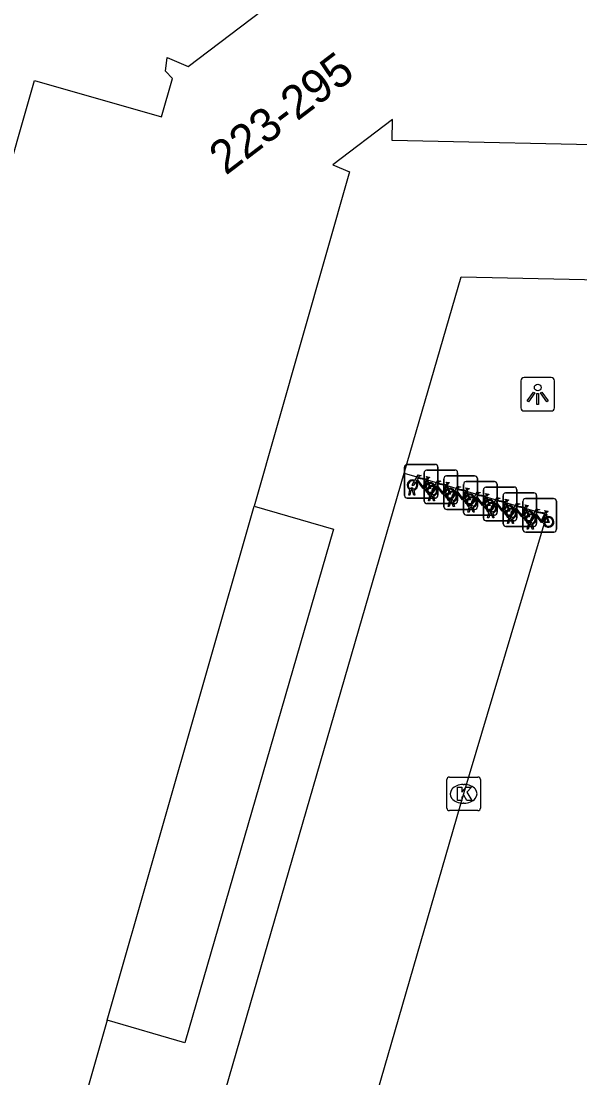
# Model space of a CAD drawing. Extents: x 159822 to 160765, y 380693 to 381634.
# Drawn here: x 160432.95 to 160449.63, y 381171.36 to 381202.91 of the extents above; entities that cross this region are included whole.
import ezdxf

# ---------------------------------------------------------------- set-up
doc = ezdxf.new("R2010")
doc.units = 0
for name, color, linetype in [('IMGEO_Fietsenrek', 7, 'Continuous'), ('IMGEO_Kolk', 7, 'Continuous'), ('IMGEO_Lichtpunt', 7, 'Continuous'), ('IMGEO_Pand', 7, 'Continuous'), ('IMGEO_Pand_nummerreeks', 7, 'Continuous'), ('IMGEO_Rijbaan_lokaal_open', 7, 'Continuous'), ('IMGEO_Voetpad_open', 7, 'Continuous')]:
    doc.layers.add(name, color=color, linetype=linetype)

msp = doc.modelspace()

# ---------------------------------------------------------------- linework, layer by layer
at = {"layer": 'IMGEO_Fietsenrek'}
for p, q in [((160444.464, 381189.67), (160445.305, 381189.67)), ((160445.305, 381189.67), (160444.464, 381189.67)), ((160444.389, 381188.745), (160444.389, 381189.586)), ((160444.389, 381189.586), (160444.389, 381188.745)), ((160444.978, 381188.576), (160444.978, 381189.417)), ((160444.978, 381189.417), (160444.978, 381188.576)), ((160445.053, 381189.501), (160445.894, 381189.501)), ((160445.894, 381189.501), (160445.053, 381189.501)), ((160445.389, 381189.595), (160445.389, 381188.754)), ((160445.389, 381188.754), (160445.389, 381189.595)), ((160445.978, 381189.426), (160445.978, 381188.585)), ((160445.978, 381188.585), (160445.978, 381189.426)), ((160445.076, 381189.219), (160445.112, 381189.124)), ((160445.568, 381188.406), (160445.568, 381189.247)), ((160445.568, 381189.247), (160445.568, 381188.406)), ((160445.643, 381189.331), (160446.484, 381189.331)), ((160446.484, 381189.331), (160445.643, 381189.331)), ((160445.665, 381189.05), (160445.701, 381188.955)), ((160446.157, 381188.237), (160446.157, 381189.078)), ((160446.157, 381189.078), (160446.157, 381188.237)), ((160446.232, 381189.162), (160447.073, 381189.162)), ((160447.073, 381189.162), (160446.232, 381189.162)), ((160446.568, 381189.256), (160446.568, 381188.415)), ((160446.568, 381188.415), (160446.568, 381189.256)), ((160447.157, 381189.087), (160447.157, 381188.246)), ((160447.157, 381188.246), (160447.157, 381189.087)), ((160444.516, 381188.754), (160444.555, 381188.914)), ((160444.55, 381188.754), (160444.516, 381188.754)), ((160444.585, 381188.902), (160444.55, 381188.754)), ((160444.627, 381188.926), (160444.626, 381188.93)), ((160444.668, 381188.754), (160444.634, 381188.896)), ((160444.658, 381188.937), (160444.659, 381188.93)), ((160444.666, 381188.9), (160444.701, 381188.754)), ((160444.701, 381188.754), (160444.668, 381188.754)), ((160445.105, 381188.585), (160445.144, 381188.745)), ((160445.174, 381188.733), (160445.139, 381188.585)), ((160445.216, 381188.757), (160445.215, 381188.761)), ((160445.257, 381188.585), (160445.223, 381188.727)), ((160445.247, 381188.768), (160445.248, 381188.761)), ((160445.255, 381188.731), (160445.29, 381188.585)), ((160446.255, 381188.88), (160446.291, 381188.785)), ((160446.746, 381188.068), (160446.746, 381188.909)), ((160446.746, 381188.909), (160446.746, 381188.068)), ((160446.821, 381188.993), (160447.662, 381188.993)), ((160447.662, 381188.993), (160446.821, 381188.993)), ((160447.336, 381187.898), (160447.336, 381188.739)), ((160447.336, 381188.739), (160447.336, 381187.898)), ((160447.411, 381188.823), (160448.252, 381188.823)), ((160448.252, 381188.823), (160447.411, 381188.823)), ((160447.746, 381188.918), (160447.746, 381188.077)), ((160447.746, 381188.077), (160447.746, 381188.918)), ((160448.336, 381188.748), (160448.336, 381187.907)), ((160448.336, 381187.907), (160448.336, 381188.748)), ((160445.314, 381188.67), (160444.473, 381188.67)), ((160444.473, 381188.67), (160445.314, 381188.67)), ((160445.903, 381188.501), (160445.062, 381188.501)), ((160445.062, 381188.501), (160445.903, 381188.501)), ((160445.139, 381188.585), (160445.105, 381188.585)), ((160445.29, 381188.585), (160445.257, 381188.585)), ((160445.695, 381188.415), (160445.734, 381188.575)), ((160445.729, 381188.415), (160445.695, 381188.415)), ((160445.764, 381188.563), (160445.729, 381188.415)), ((160445.806, 381188.587), (160445.805, 381188.591)), ((160445.847, 381188.415), (160445.813, 381188.557)), ((160445.837, 381188.598), (160445.838, 381188.591)), ((160445.845, 381188.561), (160445.88, 381188.415)), ((160445.88, 381188.415), (160445.847, 381188.415)), ((160446.284, 381188.246), (160446.323, 381188.406)), ((160446.395, 381188.418), (160446.394, 381188.422)), ((160446.426, 381188.429), (160446.427, 381188.422)), ((160446.844, 381188.711), (160446.88, 381188.616)), ((160447.433, 381188.542), (160447.469, 381188.447)), ((160447.925, 381187.729), (160447.925, 381188.57)), ((160447.925, 381188.57), (160447.925, 381187.729)), ((160448, 381188.654), (160448.841, 381188.654)), ((160448.841, 381188.654), (160448, 381188.654)), ((160448.925, 381188.579), (160448.925, 381187.738)), ((160448.925, 381187.738), (160448.925, 381188.579)), ((160446.493, 381188.331), (160445.652, 381188.331)), ((160445.652, 381188.331), (160446.493, 381188.331)), ((160447.082, 381188.162), (160446.241, 381188.162)), ((160446.241, 381188.162), (160447.082, 381188.162)), ((160446.318, 381188.246), (160446.284, 381188.246)), ((160446.353, 381188.394), (160446.318, 381188.246)), ((160446.436, 381188.246), (160446.402, 381188.388)), ((160446.434, 381188.392), (160446.469, 381188.246)), ((160446.469, 381188.246), (160446.436, 381188.246)), ((160446.873, 381188.077), (160446.912, 381188.237)), ((160446.942, 381188.225), (160446.907, 381188.077)), ((160446.984, 381188.249), (160446.983, 381188.253)), ((160447.025, 381188.077), (160446.991, 381188.219)), ((160447.015, 381188.26), (160447.016, 381188.253)), ((160447.023, 381188.223), (160447.058, 381188.077)), ((160447.605, 381188.09), (160447.606, 381188.083)), ((160448.023, 381188.372), (160448.059, 381188.277)), ((160448.612, 381188.203), (160448.648, 381188.108)), ((160447.671, 381187.993), (160446.83, 381187.993)), ((160446.83, 381187.993), (160447.671, 381187.993)), ((160446.907, 381188.077), (160446.873, 381188.077)), ((160447.058, 381188.077), (160447.025, 381188.077)), ((160448.261, 381187.823), (160447.42, 381187.823)), ((160447.42, 381187.823), (160448.261, 381187.823)), ((160447.463, 381187.907), (160447.502, 381188.067)), ((160447.497, 381187.907), (160447.463, 381187.907)), ((160447.532, 381188.055), (160447.497, 381187.907)), ((160447.574, 381188.079), (160447.573, 381188.083)), ((160447.615, 381187.907), (160447.581, 381188.049)), ((160447.613, 381188.053), (160447.648, 381187.907)), ((160447.648, 381187.907), (160447.615, 381187.907)), ((160448.052, 381187.738), (160448.091, 381187.898)), ((160448.121, 381187.886), (160448.086, 381187.738)), ((160448.163, 381187.91), (160448.162, 381187.914)), ((160448.204, 381187.738), (160448.17, 381187.88)), ((160448.194, 381187.921), (160448.195, 381187.914)), ((160448.202, 381187.884), (160448.237, 381187.738)), ((160448.85, 381187.654), (160448.009, 381187.654)), ((160448.009, 381187.654), (160448.85, 381187.654)), ((160448.086, 381187.738), (160448.052, 381187.738)), ((160448.237, 381187.738), (160448.204, 381187.738))]:
    msp.add_line(p, q, dxfattribs=at)
for points in [[(160444.702, 381189.196), (160444.797, 381189.36), (160444.883, 381189.346), (160444.885, 381189.337), (160444.829, 381189.326), (160444.802, 381189.281), (160445.058, 381189.24)], [(160444.723, 381189.144), (160444.671, 381189.054), (160444.631, 381189.029), (160444.632, 381189.076), (160444.687, 381189.17)], [(160444.998, 381188.952), (160444.948, 381188.952), (160444.757, 381189.203), (160444.738, 381189.171)], [(160445.045, 381189.215), (160444.788, 381189.256), (160444.771, 381189.227), (160444.938, 381189.007), (160445.045, 381189.215)], [(160445.093, 381189.117), (160445.063, 381189.194), (160444.954, 381188.976), (160444.997, 381188.976)], [(160445.027, 381188.976), (160445.147, 381188.975), (160445.103, 381189.089)], [(160445.123, 381189.096), (160445.178, 381188.951), (160445.028, 381188.951)], [(160445.058, 381189.24), (160445.083, 381189.289), (160445.077, 381189.293), (160445.054, 381189.297), (160445.042, 381189.304), (160445.041, 381189.307), (160445.043, 381189.312), (160445.138, 381189.297), (160445.14, 381189.287), (160445.13, 381189.274), (160445.118, 381189.268), (160445.104, 381189.274), (160445.076, 381189.219)], [(160445.291, 381189.027), (160445.386, 381189.191), (160445.472, 381189.177), (160445.474, 381189.168), (160445.418, 381189.157), (160445.391, 381189.112), (160445.647, 381189.071)], [(160445.587, 381188.783), (160445.537, 381188.783), (160445.346, 381189.034), (160445.327, 381189.002)], [(160445.634, 381189.046), (160445.377, 381189.087), (160445.36, 381189.058), (160445.527, 381188.838), (160445.634, 381189.046)], [(160445.647, 381189.071), (160445.672, 381189.12), (160445.666, 381189.124), (160445.643, 381189.128), (160445.631, 381189.135), (160445.63, 381189.138), (160445.632, 381189.143), (160445.727, 381189.128), (160445.729, 381189.118), (160445.719, 381189.105), (160445.707, 381189.099), (160445.693, 381189.105), (160445.665, 381189.05)], [(160445.312, 381188.975), (160445.26, 381188.885), (160445.22, 381188.86), (160445.221, 381188.907), (160445.276, 381189.001)], [(160445.682, 381188.948), (160445.652, 381189.025), (160445.543, 381188.807), (160445.586, 381188.807)], [(160445.616, 381188.807), (160445.736, 381188.806), (160445.692, 381188.92)], [(160445.712, 381188.927), (160445.767, 381188.782), (160445.617, 381188.782)], [(160445.902, 381188.805), (160445.85, 381188.715), (160445.81, 381188.69), (160445.811, 381188.737), (160445.866, 381188.831)], [(160445.881, 381188.857), (160445.976, 381189.021), (160446.062, 381189.007), (160446.064, 381188.998), (160446.008, 381188.987), (160445.981, 381188.942), (160446.237, 381188.901)], [(160446.177, 381188.613), (160446.127, 381188.613), (160445.936, 381188.864), (160445.917, 381188.832)], [(160446.224, 381188.876), (160445.967, 381188.917), (160445.95, 381188.888), (160446.117, 381188.668), (160446.224, 381188.876)], [(160446.272, 381188.778), (160446.242, 381188.855), (160446.133, 381188.637), (160446.176, 381188.637)], [(160446.206, 381188.637), (160446.326, 381188.636), (160446.282, 381188.75)], [(160446.302, 381188.757), (160446.357, 381188.612), (160446.207, 381188.612)], [(160446.237, 381188.901), (160446.262, 381188.95), (160446.256, 381188.954), (160446.233, 381188.958), (160446.221, 381188.965), (160446.22, 381188.968), (160446.222, 381188.973), (160446.317, 381188.958), (160446.319, 381188.948), (160446.309, 381188.935), (160446.297, 381188.929), (160446.283, 381188.935), (160446.255, 381188.88)], [(160446.47, 381188.688), (160446.565, 381188.852), (160446.651, 381188.838), (160446.653, 381188.829), (160446.597, 381188.818), (160446.57, 381188.773), (160446.826, 381188.732)], [(160446.813, 381188.707), (160446.556, 381188.748), (160446.539, 381188.719), (160446.706, 381188.499), (160446.813, 381188.707)], [(160446.826, 381188.732), (160446.851, 381188.781), (160446.845, 381188.785), (160446.822, 381188.789), (160446.81, 381188.796), (160446.809, 381188.799), (160446.811, 381188.804), (160446.906, 381188.789), (160446.908, 381188.779), (160446.898, 381188.766), (160446.886, 381188.76), (160446.872, 381188.766), (160446.844, 381188.711)], [(160446.491, 381188.636), (160446.439, 381188.546), (160446.399, 381188.521), (160446.4, 381188.568), (160446.455, 381188.662)], [(160446.766, 381188.444), (160446.716, 381188.444), (160446.525, 381188.695), (160446.506, 381188.663)], [(160446.861, 381188.609), (160446.831, 381188.686), (160446.722, 381188.468), (160446.765, 381188.468)], [(160446.795, 381188.468), (160446.915, 381188.467), (160446.871, 381188.581)], [(160446.891, 381188.588), (160446.946, 381188.443), (160446.796, 381188.443)], [(160447.08, 381188.467), (160447.028, 381188.377), (160446.988, 381188.352), (160446.989, 381188.399), (160447.044, 381188.493)], [(160447.059, 381188.519), (160447.154, 381188.683), (160447.24, 381188.669), (160447.242, 381188.66), (160447.186, 381188.649), (160447.159, 381188.604), (160447.415, 381188.563)], [(160447.355, 381188.275), (160447.305, 381188.275), (160447.114, 381188.526), (160447.095, 381188.494)], [(160447.402, 381188.538), (160447.145, 381188.579), (160447.128, 381188.55), (160447.295, 381188.33), (160447.402, 381188.538)], [(160447.45, 381188.44), (160447.42, 381188.517), (160447.311, 381188.299), (160447.354, 381188.299)], [(160447.384, 381188.299), (160447.504, 381188.298), (160447.46, 381188.412)], [(160447.48, 381188.419), (160447.535, 381188.274), (160447.385, 381188.274)], [(160447.415, 381188.563), (160447.44, 381188.612), (160447.434, 381188.616), (160447.411, 381188.62), (160447.399, 381188.627), (160447.398, 381188.63), (160447.4, 381188.635), (160447.495, 381188.62), (160447.497, 381188.61), (160447.487, 381188.597), (160447.475, 381188.591), (160447.461, 381188.597), (160447.433, 381188.542)], [(160447.649, 381188.349), (160447.744, 381188.513), (160447.83, 381188.499), (160447.832, 381188.49), (160447.776, 381188.479), (160447.749, 381188.434), (160448.005, 381188.393)], [(160447.992, 381188.368), (160447.735, 381188.409), (160447.718, 381188.38), (160447.885, 381188.16), (160447.992, 381188.368)], [(160448.005, 381188.393), (160448.03, 381188.442), (160448.024, 381188.446), (160448.001, 381188.45), (160447.989, 381188.457), (160447.988, 381188.46), (160447.99, 381188.465), (160448.085, 381188.45), (160448.087, 381188.44), (160448.077, 381188.427), (160448.065, 381188.421), (160448.051, 381188.427), (160448.023, 381188.372)], [(160447.67, 381188.297), (160447.618, 381188.207), (160447.578, 381188.182), (160447.579, 381188.229), (160447.634, 381188.323)], [(160447.945, 381188.105), (160447.895, 381188.105), (160447.704, 381188.356), (160447.685, 381188.324)], [(160448.04, 381188.27), (160448.01, 381188.347), (160447.901, 381188.129), (160447.944, 381188.129)], [(160447.974, 381188.129), (160448.094, 381188.128), (160448.05, 381188.242)], [(160448.07, 381188.249), (160448.125, 381188.104), (160447.975, 381188.104)], [(160448.259, 381188.128), (160448.207, 381188.038), (160448.167, 381188.013), (160448.168, 381188.06), (160448.223, 381188.154)], [(160448.238, 381188.18), (160448.333, 381188.344), (160448.419, 381188.33), (160448.421, 381188.321), (160448.365, 381188.31), (160448.338, 381188.265), (160448.594, 381188.224)], [(160448.534, 381187.936), (160448.484, 381187.936), (160448.293, 381188.187), (160448.274, 381188.155)], [(160448.581, 381188.199), (160448.324, 381188.24), (160448.307, 381188.211), (160448.474, 381187.991), (160448.581, 381188.199)], [(160448.629, 381188.101), (160448.599, 381188.178), (160448.49, 381187.96), (160448.533, 381187.96)], [(160448.594, 381188.224), (160448.619, 381188.273), (160448.613, 381188.277), (160448.59, 381188.281), (160448.578, 381188.288), (160448.577, 381188.291), (160448.579, 381188.296), (160448.674, 381188.281), (160448.676, 381188.271), (160448.666, 381188.258), (160448.654, 381188.252), (160448.64, 381188.258), (160448.612, 381188.203)], [(160448.563, 381187.96), (160448.683, 381187.959), (160448.639, 381188.073)], [(160448.659, 381188.08), (160448.714, 381187.935), (160448.564, 381187.935)]]:
    msp.add_lwpolyline(points, dxfattribs=at)
for centre, radius, start, end in [((160444.467, 381189.592), 0.0779, 92.4484, 184.2845), ((160444.467, 381189.592), 0.0779, 92.4484, 184.2845), ((160445.311, 381189.592), 0.0779, 2.4484, 94.2845), ((160445.311, 381189.592), 0.0779, 2.4484, 94.2845), ((160445.056, 381189.423), 0.0779, 92.4484, 184.2845), ((160445.056, 381189.423), 0.0779, 92.4484, 184.2845), ((160445.9, 381189.423), 0.0779, 2.4484, 94.2845), ((160445.9, 381189.423), 0.0779, 2.4484, 94.2845), ((160444.629, 381189.055), 0.159, 62.6766, 242.1369), ((160444.629, 381189.055), 0.129, 63.3192, 238.903), ((160444.629, 381189.055), 0.129, 283.6043, 43.4302), ((160444.629, 381189.055), 0.159, 283.5766, 46.6042), ((160445.156, 381188.971), 0.159, 113.3408, 178.3217), ((160445.156, 381188.971), 0.159, 187.0065, 105.7708), ((160445.156, 381188.971), 0.129, 113.923, 177.9556), ((160445.156, 381188.971), 0.129, 188.6715, 104.5883), ((160445.218, 381188.886), 0.159, 62.6766, 242.1369), ((160445.646, 381189.253), 0.0779, 92.4484, 184.2845), ((160445.646, 381189.253), 0.0779, 92.4484, 184.2845), ((160446.235, 381189.084), 0.0779, 92.4484, 184.2845), ((160446.235, 381189.084), 0.0779, 92.4484, 184.2845), ((160446.49, 381189.253), 0.0779, 2.4484, 94.2845), ((160446.49, 381189.253), 0.0779, 2.4484, 94.2845), ((160447.079, 381189.084), 0.0779, 2.4484, 94.2845), ((160447.079, 381189.084), 0.0779, 2.4484, 94.2845), ((160444.467, 381188.748), 0.0779, 182.4484, 274.2845), ((160444.467, 381188.748), 0.0779, 182.4484, 274.2845), ((160444.609, 381188.926), 0.0499, 12.8025, 158.6934), ((160444.629, 381189.055), 0.159, 253.9967, 271.7867), ((160444.609, 381188.926), 0.0174, 12.8025, 163.4502), ((160444.629, 381189.055), 0.129, 253.415, 269.0204), ((160445.218, 381188.886), 0.129, 63.3192, 238.903), ((160445.198, 381188.757), 0.0499, 12.8025, 158.6934), ((160445.218, 381188.886), 0.159, 253.9967, 271.7867), ((160445.198, 381188.757), 0.0174, 12.8025, 163.4502), ((160445.218, 381188.886), 0.129, 253.415, 269.0204), ((160445.218, 381188.886), 0.129, 283.6043, 43.4302), ((160445.218, 381188.886), 0.159, 283.5766, 46.6042), ((160445.311, 381188.748), 0.0779, 272.4484, 4.2845), ((160445.311, 381188.748), 0.0779, 272.4484, 4.2845), ((160445.745, 381188.802), 0.159, 113.3408, 178.3217), ((160445.745, 381188.802), 0.159, 187.0065, 105.7708), ((160445.745, 381188.802), 0.129, 113.923, 177.9556), ((160445.745, 381188.802), 0.129, 188.6715, 104.5883), ((160445.808, 381188.716), 0.159, 62.6766, 242.1369), ((160445.808, 381188.716), 0.129, 63.3192, 238.903), ((160445.808, 381188.716), 0.129, 283.6043, 43.4302), ((160445.808, 381188.716), 0.159, 283.5766, 46.6042), ((160446.335, 381188.632), 0.159, 113.3408, 178.3217), ((160446.335, 381188.632), 0.159, 187.0065, 105.7708), ((160446.335, 381188.632), 0.129, 113.923, 177.9556), ((160446.335, 381188.632), 0.129, 188.6715, 104.5883), ((160446.824, 381188.915), 0.0779, 92.4484, 184.2845), ((160446.824, 381188.915), 0.0779, 92.4484, 184.2845), ((160447.414, 381188.745), 0.0779, 92.4484, 184.2845), ((160447.414, 381188.745), 0.0779, 92.4484, 184.2845), ((160447.668, 381188.915), 0.0779, 2.4484, 94.2845), ((160447.668, 381188.915), 0.0779, 2.4484, 94.2845), ((160448.258, 381188.745), 0.0779, 2.4484, 94.2845), ((160448.258, 381188.745), 0.0779, 2.4484, 94.2845), ((160445.056, 381188.579), 0.0779, 182.4484, 274.2845), ((160445.056, 381188.579), 0.0779, 182.4484, 274.2845), ((160445.646, 381188.409), 0.0779, 182.4484, 274.2845), ((160445.646, 381188.409), 0.0779, 182.4484, 274.2845), ((160445.788, 381188.587), 0.0499, 12.8025, 158.6934), ((160445.808, 381188.716), 0.159, 253.9967, 271.7867), ((160445.788, 381188.587), 0.0174, 12.8025, 163.4502), ((160445.808, 381188.716), 0.129, 253.415, 269.0204), ((160445.9, 381188.579), 0.0779, 272.4484, 4.2845), ((160445.9, 381188.579), 0.0779, 272.4484, 4.2845), ((160446.397, 381188.547), 0.159, 62.6766, 242.1369), ((160446.397, 381188.547), 0.129, 63.3192, 238.903), ((160446.377, 381188.418), 0.0499, 12.8025, 158.6934), ((160446.377, 381188.418), 0.0174, 12.8025, 163.4502), ((160446.397, 381188.547), 0.129, 253.415, 269.0204), ((160446.397, 381188.547), 0.129, 283.6043, 43.4302), ((160446.397, 381188.547), 0.159, 283.5766, 46.6042), ((160446.49, 381188.409), 0.0779, 272.4484, 4.2845), ((160446.49, 381188.409), 0.0779, 272.4484, 4.2845), ((160446.924, 381188.463), 0.159, 113.3408, 178.3217), ((160446.924, 381188.463), 0.159, 187.0065, 105.7708), ((160446.924, 381188.463), 0.129, 113.923, 177.9556), ((160446.924, 381188.463), 0.129, 188.6715, 104.5883), ((160446.986, 381188.378), 0.159, 62.6766, 242.1369), ((160446.986, 381188.378), 0.129, 63.3192, 238.903), ((160446.986, 381188.378), 0.129, 283.6043, 43.4302), ((160446.986, 381188.378), 0.159, 283.5766, 46.6042), ((160447.513, 381188.294), 0.159, 113.3408, 178.3217), ((160447.513, 381188.294), 0.159, 187.0065, 105.7708), ((160447.513, 381188.294), 0.129, 113.923, 177.9556), ((160447.513, 381188.294), 0.129, 188.6715, 104.5883), ((160448.003, 381188.576), 0.0779, 92.4484, 184.2845), ((160448.003, 381188.576), 0.0779, 92.4484, 184.2845), ((160448.847, 381188.576), 0.0779, 2.4484, 94.2845), ((160448.847, 381188.576), 0.0779, 2.4484, 94.2845), ((160446.235, 381188.24), 0.0779, 182.4484, 274.2845), ((160446.235, 381188.24), 0.0779, 182.4484, 274.2845), ((160446.397, 381188.547), 0.159, 253.9967, 271.7867), ((160446.966, 381188.249), 0.0499, 12.8025, 158.6934), ((160446.986, 381188.378), 0.159, 253.9967, 271.7867), ((160446.966, 381188.249), 0.0174, 12.8025, 163.4502), ((160446.986, 381188.378), 0.129, 253.415, 269.0204), ((160447.079, 381188.24), 0.0779, 272.4484, 4.2845), ((160447.079, 381188.24), 0.0779, 272.4484, 4.2845), ((160447.576, 381188.208), 0.159, 62.6766, 242.1369), ((160447.576, 381188.208), 0.129, 63.3192, 238.903), ((160447.556, 381188.079), 0.0499, 12.8025, 158.6934), ((160447.556, 381188.079), 0.0174, 12.8025, 163.4502), ((160447.576, 381188.208), 0.129, 283.6043, 43.4302), ((160447.576, 381188.208), 0.159, 283.5766, 46.6042), ((160448.103, 381188.124), 0.159, 113.3408, 178.3217), ((160448.103, 381188.124), 0.159, 187.0065, 105.7708), ((160448.103, 381188.124), 0.129, 113.923, 177.9556), ((160448.103, 381188.124), 0.129, 188.6715, 104.5883), ((160448.165, 381188.039), 0.159, 62.6766, 242.1369), ((160448.165, 381188.039), 0.129, 63.3192, 238.903), ((160448.165, 381188.039), 0.129, 283.6043, 43.4302), ((160448.165, 381188.039), 0.159, 283.5766, 46.6042), ((160448.692, 381187.955), 0.159, 113.3408, 178.3217), ((160448.692, 381187.955), 0.159, 187.0065, 105.7708), ((160446.824, 381188.071), 0.0779, 182.4484, 274.2845), ((160446.824, 381188.071), 0.0779, 182.4484, 274.2845), ((160447.414, 381187.901), 0.0779, 182.4484, 274.2845), ((160447.414, 381187.901), 0.0779, 182.4484, 274.2845), ((160447.576, 381188.208), 0.159, 253.9967, 271.7867), ((160447.576, 381188.208), 0.129, 253.415, 269.0204), ((160447.668, 381188.071), 0.0779, 272.4484, 4.2845), ((160447.668, 381188.071), 0.0779, 272.4484, 4.2845), ((160448.145, 381187.91), 0.0499, 12.8025, 158.6934), ((160448.165, 381188.039), 0.159, 253.9967, 271.7867), ((160448.145, 381187.91), 0.0174, 12.8025, 163.4502), ((160448.165, 381188.039), 0.129, 253.415, 269.0204), ((160448.258, 381187.901), 0.0779, 272.4484, 4.2845), ((160448.258, 381187.901), 0.0779, 272.4484, 4.2845), ((160448.692, 381187.955), 0.129, 113.923, 177.9556), ((160448.692, 381187.955), 0.129, 188.6715, 104.5883), ((160448.003, 381187.732), 0.0779, 182.4484, 274.2845), ((160448.003, 381187.732), 0.0779, 182.4484, 274.2845), ((160448.847, 381187.732), 0.0779, 272.4484, 4.2845), ((160448.847, 381187.732), 0.0779, 272.4484, 4.2845)]:
    msp.add_arc(centre, radius, start, end, dxfattribs=at)
at = {"layer": 'IMGEO_Kolk'}
for p, q in [((160445.656, 381179.411), (160445.656, 381180.263)), ((160445.731, 381180.337), (160446.583, 381180.337)), ((160446.657, 381180.263), (160446.657, 381179.411)), ((160446.144, 381180.117), (160446.169, 381180.117)), ((160446.583, 381179.337), (160445.731, 381179.337)), ((160446.167, 381179.557), (160446.142, 381179.557))]:
    msp.add_line(p, q, dxfattribs=at)
for points in [[(160445.656, 381179.411), (160445.656, 381180.263)], [(160445.731, 381180.337), (160446.583, 381180.337)], [(160446.657, 381180.263), (160446.657, 381179.411)], [(160445.977, 381180.037), (160446.1, 381180.037), (160446.1, 381179.886), (160446.23, 381180.037), (160446.394, 381180.037), (160446.248, 381179.886), (160446.401, 381179.637), (160446.249, 381179.637), (160446.164, 381179.801), (160446.1, 381179.734), (160446.1, 381179.637), (160445.977, 381179.637), (160445.977, 381180.037)], [(160446.583, 381179.337), (160445.731, 381179.337)]]:
    msp.add_lwpolyline(points, dxfattribs=at)
for centre, start, end in [((160445.733, 381180.261), 91.552, 178.448), ((160445.733, 381180.261), 91.552, 178.448), ((160446.581, 381180.261), 1.552, 88.448), ((160446.581, 381180.261), 1.552, 88.448), ((160445.733, 381179.413), 181.552, 268.448), ((160445.733, 381179.413), 181.552, 268.448), ((160446.581, 381179.413), 271.552, 358.448), ((160446.581, 381179.413), 271.552, 358.448)]:
    msp.add_arc(centre, 0.0765, start, end, dxfattribs=at)
for centre, major_axis, ratio, start_param, end_param in [((160446.143, 381179.837), (-0.387, 0.002), 0.722429, 4.712389, 7.853982), ((160446.168, 381179.837), (-0.39, 0.002), 0.717154, 1.570796, 4.712389)]:
    msp.add_ellipse(centre, major_axis=major_axis, ratio=ratio, start_param=start_param, end_param=end_param, dxfattribs=at)
at = {"layer": 'IMGEO_Lichtpunt'}
for p, q in [((160448.77, 381192.265), (160447.962, 381192.265)), ((160448.77, 381192.265), (160447.962, 381192.265)), ((160447.868, 381192.17), (160447.868, 381191.363)), ((160447.868, 381192.17), (160447.868, 381191.363)), ((160448.864, 381191.363), (160448.864, 381192.17)), ((160448.864, 381191.363), (160448.864, 381192.17)), ((160447.962, 381191.269), (160448.77, 381191.269)), ((160447.962, 381191.269), (160448.77, 381191.269))]:
    msp.add_line(p, q, dxfattribs=at)
for points in [[(160448.242, 381191.834), (160448.281, 381191.806), (160448.093, 381191.544), (160448.055, 381191.571), (160448.242, 381191.834)], [(160448.344, 381191.786), (160448.391, 381191.786), (160448.391, 381191.464), (160448.344, 381191.464), (160448.344, 381191.786)], [(160448.454, 381191.806), (160448.492, 381191.833), (160448.679, 381191.571), (160448.64, 381191.543), (160448.454, 381191.806)]]:
    msp.add_lwpolyline(points, dxfattribs=at)
msp.add_circle((160448.367, 381191.968), 0.0994, dxfattribs=at)
for centre, start, end in [((160447.962, 381192.17), 90, 180), ((160447.962, 381192.17), 90, 180), ((160448.77, 381192.17), 0, 90), ((160448.77, 381192.17), 0, 90), ((160447.962, 381191.363), 180, 270), ((160447.962, 381191.363), 180, 270), ((160448.77, 381191.363), 270, 0), ((160448.77, 381191.363), 270, 360)]:
    msp.add_arc(centre, 0.0946, start, end, dxfattribs=at)
at = {"layer": 'IMGEO_Pand'}
for points in [[(160423.911, 381168.099), (160433.345, 381201.136), (160437.138, 381200.053), (160437.464, 381201.195), (160437.252, 381201.413), (160437.307, 381201.818), (160437.934, 381201.555), (160442.333, 381204.902), (160442.35, 381205.648), (160442.739, 381205.64), (160442.732, 381205.305), (160444.103, 381205.275), (160444.177, 381208.684)], [(160458.689, 381199.024), (160444.02, 381199.341), (160444.034, 381199.967), (160442.255, 381198.614), (160442.752, 381198.405), (160439.903, 381188.428)], [(160435.52, 381173.081), (160439.903, 381188.428)], [(160435.52, 381173.081), (160434.066, 381167.99), (160433.861, 381168.049)]]:
    msp.add_lwpolyline(points, dxfattribs=at)
at = {"layer": 'IMGEO_Rijbaan_lokaal_open'}
for points in [[(160444.384, 381189.407), (160446.078, 381195.278), (160457.138, 381195.032)], [(160444.384, 381189.407), (160448.639, 381188.174), (160446.156, 381179.837), (160440.45, 381160.144)]]:
    msp.add_lwpolyline(points, dxfattribs=at)
at = {"layer": 'IMGEO_Voetpad_open'}
for points in [[(160436.244, 381161.308), (160444.384, 381189.407)], [(160439.903, 381188.428), (160442.271, 381187.737), (160437.835, 381172.402), (160435.52, 381173.081)]]:
    msp.add_lwpolyline(points, dxfattribs=at)

# ---------------------------------------------------------------- texts
at = {"layer": 'IMGEO_Pand_nummerreeks'}
msp.add_text('223-295', height=1, rotation=37.2659, dxfattribs=at).set_placement((160439.056, 381198.287))

doc.saveas('drawing.dxf')
